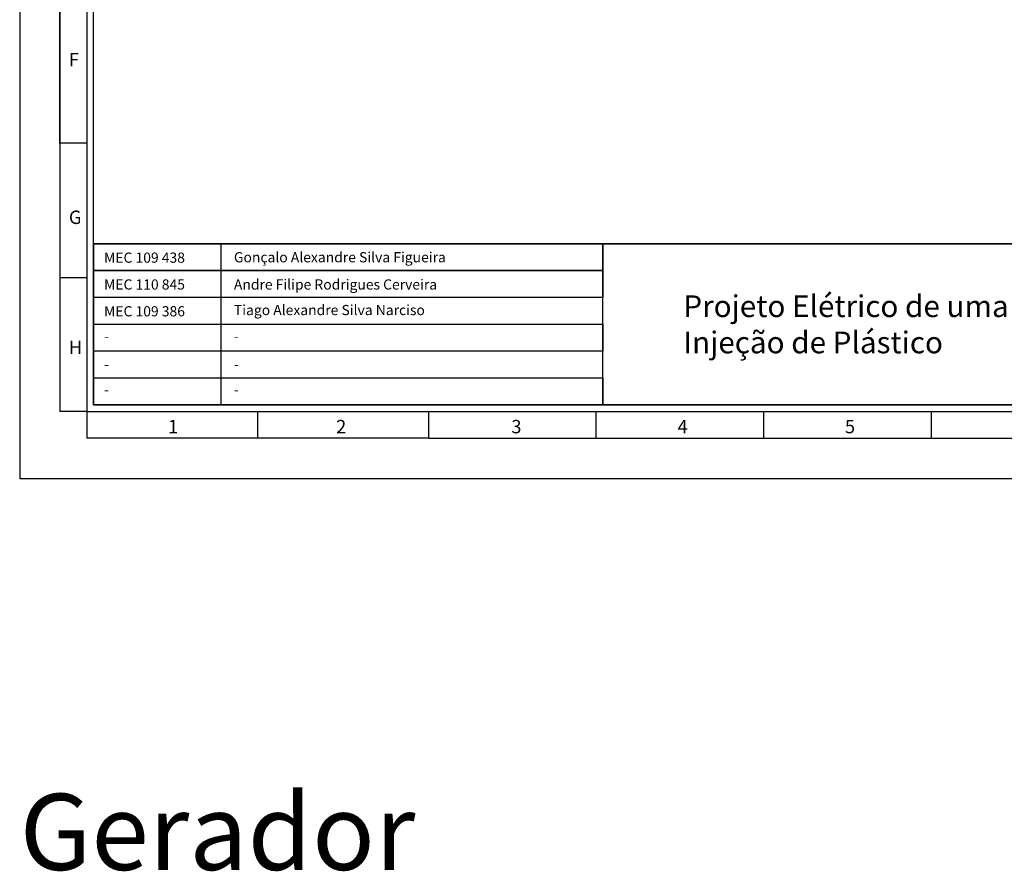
# Model space of a CAD drawing. Header units: millimetres. Extents: x -559 to 10735, y -2326 to 222.
# Tile 534 of 656: x 5154 to 5444, y -1688 to -1437. Entities that reach past the tile are written whole.
import ezdxf

# ---------------------------------------------------------------- set-up
doc = ezdxf.new("R2010")
doc.units = ezdxf.units.MM
doc.header["$LTSCALE"] = 4
for name, color, linetype in [('Modelo', 251, 'Continuous'), ('Texto Cabeçalho', 3, 'Continuous'), ('Titulos de Pagina', 1, 'Continuous')]:
    doc.layers.add(name, color=color, linetype=linetype)
doc.styles.add('STYLE1', font='txt', dxfattribs={"width": 0.8})

msp = doc.modelspace()

# ---------------------------------------------------------------- linework, layer by layer
at = {"layer": 'Modelo'}
for p, q in [((5165.83, -1473.54), (5165.83, -1176.94)), ((5165.83, -1374.67), (5165.83, -1473.54)), ((5173.74, -1473.54), (5165.83, -1473.54)), ((5165.83, -1473.54), (5165.83, -1552.63)), ((5165.83, -1473.54), (5165.83, -1552.63)), ((5165.83, -1513.09), (5173.74, -1513.09)), ((5173.74, -1552.63), (5165.83, -1552.63)), ((5173.74, -1552.63), (5173.74, -1560.54)), ((5224.16, -1560.54), (5224.16, -1552.63)), ((5274.58, -1560.54), (5274.58, -1552.63)), ((5324.01, -1560.54), (5324.01, -1552.63)), ((5373.44, -1560.54), (5373.44, -1552.63)), ((5422.88, -1560.54), (5422.88, -1552.63)), ((5274.58, -1560.54), (5173.74, -1560.54)), ((5274.58, -1560.54), (5721.45, -1560.54)), ((5274.58, -1560.54), (5373.44, -1560.54)), ((5373.44, -1560.54), (5472.31, -1560.54))]:
    msp.add_line(p, q, dxfattribs=at)
for points in [[(5153.96, -1572.4), (5741.22, -1572.4), (5741.22, -1157.17), (5153.96, -1157.17)], [(5173.74, -1552.63), (5721.45, -1552.63), (5721.45, -1176.94), (5173.74, -1176.94)], [(5719.47, -1550.65), (5175.71, -1550.65), (5175.71, -1178.92), (5719.47, -1178.92)], [(5175.71, -1503.2), (5719.47, -1503.2), (5719.47, -1550.65), (5175.71, -1550.65)], [(5325.99, -1511.11), (5175.71, -1511.11), (5175.71, -1503.2), (5325.99, -1503.2)], [(5175.71, -1503.2), (5213.28, -1503.2), (5213.28, -1550.65), (5175.71, -1550.65)], [(5719.47, -1503.2), (5175.71, -1503.2), (5175.71, -1550.65), (5719.47, -1550.65)], [(5325.99, -1503.2), (5533.61, -1503.2), (5533.61, -1550.65), (5325.99, -1550.65)], [(5175.71, -1511.11), (5325.99, -1511.11), (5325.99, -1519.02), (5175.71, -1519.02)], [(5325.99, -1519.02), (5175.71, -1519.02), (5175.71, -1526.93), (5325.99, -1526.93)], [(5175.71, -1526.93), (5325.99, -1526.93), (5325.99, -1534.84), (5175.71, -1534.84)], [(5325.99, -1534.84), (5175.71, -1534.84), (5175.71, -1542.75), (5325.99, -1542.75)], [(5325.99, -1550.65), (5175.71, -1550.65), (5175.71, -1542.75), (5325.99, -1542.75)]]:
    msp.add_lwpolyline(points, close=True, dxfattribs=at)

# ---------------------------------------------------------------- texts
at = {"layer": 'Modelo', "char_height": 3.95, "attachment_point": 1}
for s, heights, insert in [('F', [0], (5168.47, -1446.92)), ('G', [0], (5168.47, -1493.4)), ('H', [0], (5168.47, -1531.73)), ('1', [0], (5197.7, -1555.13)), ('2', [0], (5247.28, -1555.13)), ('3', [0], (5298.96, -1555.13)), ('4', [3.95], (5347.99, -1555.13)), ('5', [0], (5397.33, -1555.13))]:
    msp.add_mtext_dynamic_manual_height_columns(s, width=54.2922, gutter_width=19.77, heights=heights, dxfattribs=dict(at, insert=insert))
at = {"layer": 'Texto Cabeçalho', "attachment_point": 1}
for s, width, gutter_width, heights, insert, char_height in [('MEC 109 438', 75.4428, 15.03, [0], (5178.84, -1505.77), 3.0069), ('Gonçalo Alexandre Silva Figueira', 75.4428, 15.03, [0], (5217.14, -1505.65), 3.0069), ('MEC 110 845', 75.4428, 15.03, [0], (5178.84, -1513.68), 3.0069), ('Andre Filipe Rodrigues Cerveira', 75.4428, 15.03, [0], (5217.14, -1513.68), 3.0069), ('{\\fMeiryo UI|b1|i0|c0|p50;Projeto Elétrico de uma Fábrica Industrial de Injeção de Plástico}', 186.8119, 24.39, [30.32], (5349.69, -1518.38), 6.4146), ('MEC 109 386', 75.4428, 15.03, [0], (5178.84, -1521.59), 3.0069), ('Tiago Alexandre Silva Narciso', 75.4428, 15.03, [0], (5217.14, -1521.22), 3.0069)]:
    msp.add_mtext_dynamic_manual_height_columns(s, width=width, gutter_width=gutter_width, heights=heights, dxfattribs=dict(at, insert=insert, char_height=char_height))
at = {"layer": 'Texto Cabeçalho', "color": 18, "true_color": 0x000000, "char_height": 3.01, "attachment_point": 1}
for insert in [(5178.84, -1529.01), (5217.14, -1529.01), (5178.84, -1537.19), (5217.14, -1537.19), (5178.84, -1544.72), (5217.14, -1544.72)]:
    msp.add_mtext_dynamic_manual_height_columns('-', width=75.4428, gutter_width=15.03, heights=[0], dxfattribs=dict(at, insert=insert))
at = {"layer": 'Titulos de Pagina', "insert": (5153.96, -1665.4), "char_height": 22.46, "attachment_point": 1, "style": 'STYLE1'}
msp.add_mtext_dynamic_manual_height_columns('Gerador', width=270.1869, gutter_width=112.3, heights=[0], dxfattribs=at)

doc.saveas('drawing.dxf')
